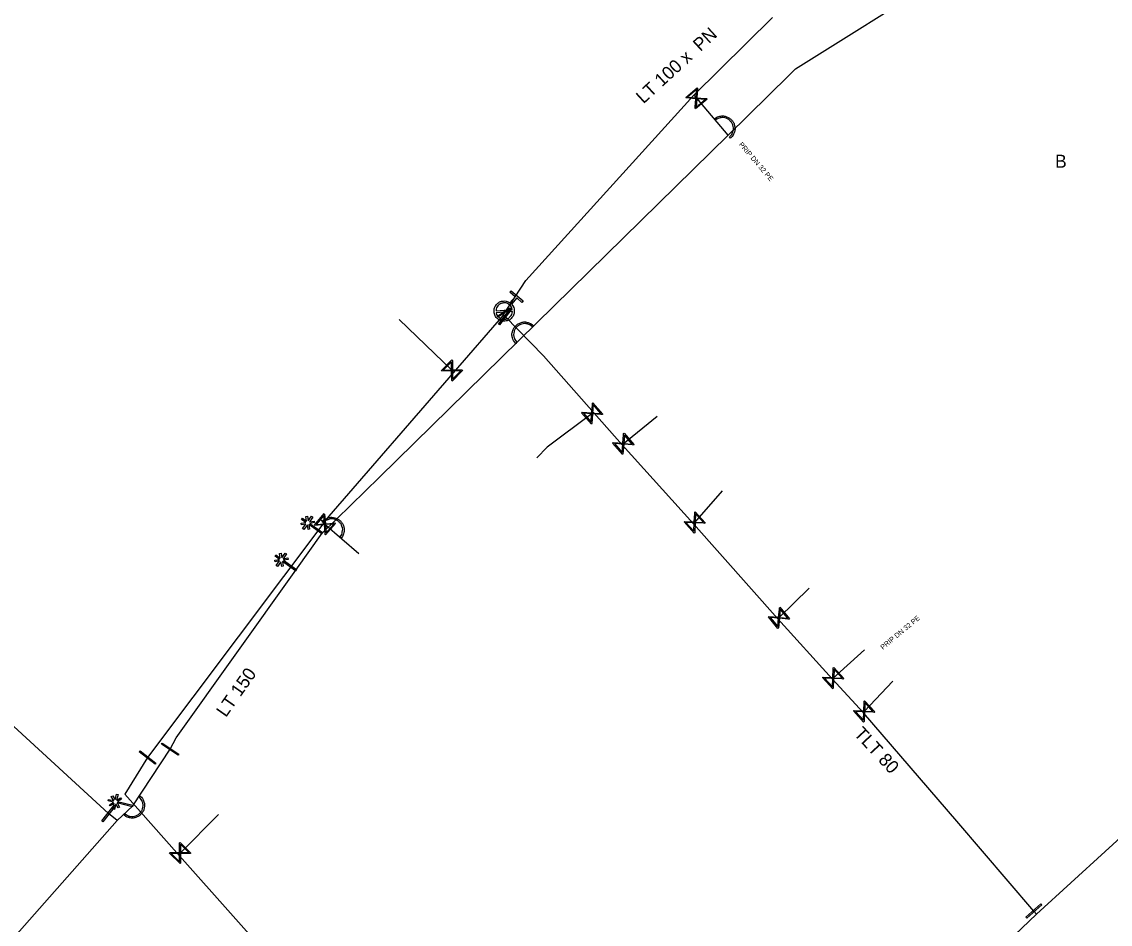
# Model space of a CAD drawing. Extents: x -643842 to -636370, y -1119190 to -1110210.
# Drawn here: x -642327.8 to -642219.1, y -1115095.8 to -1115005.6 of the extents above; entities that cross this region are included whole.
import ezdxf

# ---------------------------------------------------------------- set-up
doc = ezdxf.new("R2010")
doc.units = 0
for name, color, linetype in [('2', 7, 'Continuous'), ('22', 7, 'Continuous'), ('9', 7, 'Continuous'), ('Default', 7, 'Continuous'), ('Level 16', 7, 'Continuous'), ('Level 19', 7, 'Continuous'), ('Level 20', 7, 'Continuous'), ('Level 21', 7, 'Continuous'), ('Level 23', 7, 'Continuous'), ('Level 33', 7, 'Continuous')]:
    doc.layers.add(name, color=color, linetype=linetype)

msp = doc.modelspace()

# ---------------------------------------------------------------- linework, layer by layer
at = {"layer": '2'}
for points in [[(-642299.46, -1115055.66), (-642299.9, -1115055.35), (-642299.81, -1115055.22), (-642299.38, -1115055.53), (-642299.45, -1115055.07), (-642299.3, -1115055.04), (-642299.22, -1115055.5), (-642298.89, -1115055.03), (-642298.76, -1115055.12), (-642299.1, -1115055.6), (-642298.63, -1115055.52), (-642298.61, -1115055.67), (-642299.06, -1115055.75), (-642297.78, -1115056.67), (-642297.87, -1115056.8), (-642299.16, -1115055.88), (-642299.08, -1115056.34), (-642299.23, -1115056.37), (-642299.31, -1115055.9), (-642299.65, -1115056.37), (-642299.78, -1115056.28), (-642299.45, -1115055.82), (-642299.9, -1115055.89), (-642299.93, -1115055.74), (-642299.46, -1115055.66)], [(-642302.1, -1115059.35), (-642302.54, -1115059.04), (-642302.45, -1115058.91), (-642302.01, -1115059.22), (-642302.09, -1115058.76), (-642301.93, -1115058.73), (-642301.86, -1115059.19), (-642301.52, -1115058.72), (-642301.39, -1115058.81), (-642301.74, -1115059.29), (-642301.27, -1115059.21), (-642301.24, -1115059.36), (-642301.7, -1115059.44), (-642300.41, -1115060.36), (-642300.5, -1115060.49), (-642301.79, -1115059.57), (-642301.72, -1115060.03), (-642301.87, -1115060.06), (-642301.95, -1115059.59), (-642302.29, -1115060.06), (-642302.42, -1115059.97), (-642302.08, -1115059.51), (-642302.54, -1115059.58), (-642302.56, -1115059.43), (-642302.1, -1115059.35)], [(-642318.68, -1115083.62), (-642319.21, -1115083.49), (-642319.17, -1115083.34), (-642318.65, -1115083.46), (-642318.9, -1115083.06), (-642318.76, -1115082.98), (-642318.52, -1115083.38), (-642318.39, -1115082.82), (-642318.23, -1115082.86), (-642318.37, -1115083.43), (-642317.97, -1115083.18), (-642317.89, -1115083.31), (-642318.28, -1115083.55), (-642316.74, -1115083.92), (-642316.78, -1115084.07), (-642318.32, -1115083.7), (-642318.07, -1115084.11), (-642318.21, -1115084.19), (-642318.46, -1115083.78), (-642318.59, -1115084.35), (-642318.75, -1115084.32), (-642318.61, -1115083.76), (-642319.01, -1115084), (-642319.09, -1115083.87), (-642318.68, -1115083.62)]]:
    msp.add_lwpolyline(points, dxfattribs=at)
at = {"layer": '9'}
for points in [[(-642258.55, -1115015.45), (-642258.65, -1115015.34)], [(-642257.02, -1115017.23), (-642257.13, -1115017.12)], [(-642276.7, -1115036.01), (-642276.81, -1115036.12)], [(-642278.37, -1115037.65), (-642278.49, -1115037.76)], [(-642297.71, -1115055.7), (-642297.83, -1115055.6)], [(-642295.94, -1115057.23), (-642296.06, -1115057.13)], [(-642316.14, -1115083.1), (-642316.04, -1115082.98)], [(-642317.63, -1115084.91), (-642317.53, -1115084.79)]]:
    msp.add_lwpolyline(points, dxfattribs=at)
at = {"layer": 'Default'}
for points in [[(-642258.65, -1115015.34), (-642258.4, -1115015.12), (-642258.06, -1115015.05), (-642257.73, -1115014.99), (-642257.41, -1115015.11), (-642257.09, -1115015.23), (-642256.89, -1115015.47), (-642256.68, -1115015.71), (-642256.61, -1115016.04), (-642256.54, -1115016.37), (-642256.66, -1115016.7), (-642256.78, -1115017.02), (-642257.02, -1115017.23)], [(-642257.13, -1115017.12), (-642256.91, -1115016.93), (-642256.8, -1115016.65), (-642256.7, -1115016.36), (-642256.76, -1115016.07), (-642256.83, -1115015.78), (-642257.01, -1115015.57), (-642257.19, -1115015.36), (-642257.46, -1115015.26), (-642257.74, -1115015.15), (-642258.04, -1115015.21), (-642258.33, -1115015.27), (-642258.55, -1115015.45)], [(-642278.92, -1115033.83), (-642278.67, -1115034.09), (-642278.64, -1115034.45), (-642278.61, -1115034.87), (-642278.88, -1115035.18), (-642279.15, -1115035.5), (-642279.56, -1115035.53), (-642279.97, -1115035.56), (-642280.29, -1115035.29), (-642280.6, -1115035.03), (-642280.64, -1115034.61), (-642280.67, -1115034.2), (-642280.4, -1115033.89), (-642280.13, -1115033.57), (-642279.72, -1115033.53), (-642279.35, -1115033.5), (-642279.06, -1115033.71)], [(-642278.84, -1115034.38), (-642278.89, -1115034.1), (-642279.11, -1115033.91), (-642279.37, -1115033.69), (-642279.7, -1115033.72), (-642280.04, -1115033.75), (-642280.26, -1115034), (-642280.45, -1115034.23), (-642280.45, -1115034.51)], [(-642280.44, -1115034.69), (-642280.39, -1115034.96), (-642280.17, -1115035.15), (-642279.91, -1115035.37), (-642279.57, -1115035.34), (-642279.24, -1115035.31), (-642279.02, -1115035.06), (-642278.83, -1115034.84), (-642278.82, -1115034.56)], [(-642278.49, -1115037.76), (-642278.71, -1115037.53), (-642278.81, -1115037.19), (-642278.9, -1115036.86), (-642278.8, -1115036.54), (-642278.7, -1115036.21), (-642278.47, -1115035.99), (-642278.25, -1115035.77), (-642277.92, -1115035.68), (-642277.59, -1115035.58), (-642277.26, -1115035.68), (-642276.93, -1115035.78), (-642276.7, -1115036.01)], [(-642276.81, -1115036.12), (-642277.01, -1115035.91), (-642277.3, -1115035.83), (-642277.59, -1115035.75), (-642277.88, -1115035.83), (-642278.16, -1115035.91), (-642278.36, -1115036.1), (-642278.56, -1115036.3), (-642278.65, -1115036.58), (-642278.73, -1115036.87), (-642278.65, -1115037.16), (-642278.57, -1115037.44), (-642278.37, -1115037.65)], [(-642297.83, -1115055.6), (-642297.62, -1115055.35), (-642297.3, -1115055.23), (-642296.97, -1115055.11), (-642296.64, -1115055.19), (-642296.31, -1115055.26), (-642296.07, -1115055.46), (-642295.83, -1115055.67), (-642295.71, -1115055.99), (-642295.59, -1115056.3), (-642295.66, -1115056.64), (-642295.73, -1115056.98), (-642295.94, -1115057.23)], [(-642296.06, -1115057.13), (-642295.87, -1115056.91), (-642295.81, -1115056.61), (-642295.75, -1115056.32), (-642295.86, -1115056.04), (-642295.96, -1115055.76), (-642296.17, -1115055.58), (-642296.38, -1115055.4), (-642296.67, -1115055.34), (-642296.96, -1115055.27), (-642297.24, -1115055.38), (-642297.53, -1115055.48), (-642297.71, -1115055.7)], [(-642316.04, -1115082.98), (-642315.79, -1115083.19), (-642315.66, -1115083.51), (-642315.54, -1115083.83), (-642315.6, -1115084.16), (-642315.67, -1115084.49), (-642315.87, -1115084.74), (-642316.07, -1115084.98), (-642316.38, -1115085.11), (-642316.7, -1115085.24), (-642317.04, -1115085.18), (-642317.38, -1115085.12), (-642317.63, -1115084.91)], [(-642317.53, -1115084.79), (-642317.31, -1115084.97), (-642317.01, -1115085.03), (-642316.71, -1115085.08), (-642316.44, -1115084.97), (-642316.16, -1115084.85), (-642315.99, -1115084.64), (-642315.81, -1115084.43), (-642315.76, -1115084.13), (-642315.7, -1115083.84), (-642315.81, -1115083.56), (-642315.92, -1115083.28), (-642316.14, -1115083.1)]]:
    msp.add_open_spline(points, degree=3, dxfattribs=at)
at = {"layer": 'Level 16'}
for points in [[(-642259.37, -1115013.34), (-642260.51, -1115014.31), (-642260.56, -1115014.26), (-642260.54, -1115014.14), (-642260.48, -1115013.3), (-642261.45, -1115013.22), (-642261.49, -1115013.17), (-642260.35, -1115012.2), (-642260.31, -1115012.25), (-642260.38, -1115013.22), (-642259.55, -1115013.28), (-642259.42, -1115013.29), (-642259.37, -1115013.34)], [(-642261.31, -1115013.15), (-642260.47, -1115013.21), (-642260.41, -1115012.37), (-642261.31, -1115013.15)], [(-642259.55, -1115013.37), (-642260.39, -1115013.31), (-642260.45, -1115014.14), (-642259.55, -1115013.37)], [(-642279.01, -1115034.3), (-642280.26, -1115035.13), (-642280.31, -1115035.05), (-642279.06, -1115034.22), (-642279.01, -1115034.3)], [(-642278.89, -1115034.32), (-642280.1, -1115035.91), (-642280.2, -1115035.84), (-642278.99, -1115034.25), (-642278.89, -1115034.32)], [(-642285.91, -1115040.48), (-642284.86, -1115039.41), (-642284.81, -1115039.46), (-642284.82, -1115039.58), (-642284.81, -1115040.42), (-642283.84, -1115040.41), (-642283.79, -1115040.46), (-642284.84, -1115041.53), (-642284.88, -1115041.48), (-642284.89, -1115040.51), (-642285.73, -1115040.52), (-642285.86, -1115040.53), (-642285.91, -1115040.48)], [(-642285.73, -1115040.43), (-642284.89, -1115040.42), (-642284.9, -1115039.59), (-642285.73, -1115040.43)], [(-642283.96, -1115040.5), (-642284.81, -1115040.51), (-642284.79, -1115041.35), (-642283.96, -1115040.5)], [(-642270.78, -1115043.7), (-642269.79, -1115044.83), (-642269.84, -1115044.88), (-642269.97, -1115044.86), (-642270.81, -1115044.81), (-642270.87, -1115045.78), (-642270.92, -1115045.82), (-642271.91, -1115044.69), (-642271.86, -1115044.64), (-642270.89, -1115044.71), (-642270.83, -1115043.88), (-642270.83, -1115043.75), (-642270.78, -1115043.7)], [(-642270.74, -1115043.88), (-642270.8, -1115044.72), (-642269.97, -1115044.78), (-642270.74, -1115043.88)], [(-642270.95, -1115045.64), (-642270.9, -1115044.8), (-642271.73, -1115044.74), (-642270.95, -1115045.64)], [(-642267.66, -1115046.74), (-642266.68, -1115047.88), (-642266.73, -1115047.92), (-642266.86, -1115047.91), (-642267.7, -1115047.85), (-642267.77, -1115048.81), (-642267.82, -1115048.86), (-642268.8, -1115047.72), (-642268.75, -1115047.68), (-642267.78, -1115047.75), (-642267.72, -1115046.91), (-642267.71, -1115046.78), (-642267.66, -1115046.74)], [(-642267.85, -1115048.68), (-642267.79, -1115047.84), (-642268.63, -1115047.78), (-642267.85, -1115048.68)], [(-642267.63, -1115046.92), (-642267.69, -1115047.76), (-642266.86, -1115047.82), (-642267.63, -1115046.92)], [(-642296.5, -1115055.76), (-642297.48, -1115056.89), (-642297.53, -1115056.85), (-642297.53, -1115056.72), (-642297.59, -1115055.88), (-642298.56, -1115055.96), (-642298.61, -1115055.92), (-642297.63, -1115054.78), (-642297.58, -1115054.82), (-642297.51, -1115055.79), (-642296.68, -1115055.73), (-642296.55, -1115055.71), (-642296.5, -1115055.76)], [(-642298.44, -1115055.86), (-642297.6, -1115055.8), (-642297.66, -1115054.96), (-642298.44, -1115055.86)], [(-642260.55, -1115054.6), (-642259.54, -1115055.71), (-642259.59, -1115055.75), (-642259.72, -1115055.74), (-642260.56, -1115055.71), (-642260.6, -1115056.68), (-642260.65, -1115056.72), (-642261.66, -1115055.61), (-642261.61, -1115055.57), (-642260.64, -1115055.61), (-642260.6, -1115054.77), (-642260.6, -1115054.64), (-642260.55, -1115054.6)], [(-642260.51, -1115054.78), (-642260.55, -1115055.62), (-642259.72, -1115055.66), (-642260.51, -1115054.78)], [(-642296.67, -1115055.82), (-642297.51, -1115055.88), (-642297.44, -1115056.71), (-642296.67, -1115055.82)], [(-642260.68, -1115056.54), (-642260.64, -1115055.7), (-642261.48, -1115055.66), (-642260.68, -1115056.54)], [(-642252.08, -1115064.13), (-642251.12, -1115065.29), (-642251.17, -1115065.33), (-642251.3, -1115065.31), (-642252.14, -1115065.24), (-642252.23, -1115066.2), (-642252.28, -1115066.25), (-642253.24, -1115065.09), (-642253.19, -1115065.05), (-642252.22, -1115065.14), (-642252.14, -1115064.31), (-642252.13, -1115064.18), (-642252.08, -1115064.13)], [(-642252.3, -1115066.07), (-642252.23, -1115065.23), (-642253.06, -1115065.15), (-642252.3, -1115066.07)], [(-642252.06, -1115064.32), (-642252.13, -1115065.15), (-642251.3, -1115065.22), (-642252.06, -1115064.32)], [(-642246.71, -1115070.16), (-642245.7, -1115071.27), (-642245.75, -1115071.31), (-642245.88, -1115071.3), (-642246.72, -1115071.27), (-642246.76, -1115072.23), (-642246.81, -1115072.28), (-642247.82, -1115071.17), (-642247.77, -1115071.13), (-642246.8, -1115071.17), (-642246.76, -1115070.33), (-642246.76, -1115070.2), (-642246.71, -1115070.16)], [(-642246.67, -1115070.34), (-642246.71, -1115071.18), (-642245.88, -1115071.21), (-642246.67, -1115070.34)], [(-642246.84, -1115072.1), (-642246.8, -1115071.26), (-642247.64, -1115071.22), (-642246.84, -1115072.1)], [(-642243.62, -1115073.49), (-642242.61, -1115074.6), (-642242.66, -1115074.64), (-642242.79, -1115074.63), (-642243.63, -1115074.6), (-642243.67, -1115075.56), (-642243.72, -1115075.61), (-642244.73, -1115074.5), (-642244.68, -1115074.46), (-642243.71, -1115074.5), (-642243.67, -1115073.66), (-642243.67, -1115073.53), (-642243.62, -1115073.49)], [(-642243.58, -1115073.67), (-642243.62, -1115074.51), (-642242.79, -1115074.54), (-642243.58, -1115073.67)], [(-642243.75, -1115075.43), (-642243.71, -1115074.59), (-642244.55, -1115074.55), (-642243.75, -1115075.43)], [(-642313.82, -1115077.72), (-642312.15, -1115078.82), (-642312.22, -1115078.93), (-642313.89, -1115077.83), (-642313.82, -1115077.72)], [(-642316.03, -1115078.49), (-642314.45, -1115079.71), (-642314.53, -1115079.81), (-642316.11, -1115078.59), (-642316.03, -1115078.49)], [(-642318.5, -1115084.01), (-642319.76, -1115085.57), (-642319.86, -1115085.49), (-642318.6, -1115083.93), (-642318.5, -1115084.01)], [(-642312.03, -1115087.64), (-642310.97, -1115088.7), (-642311.02, -1115088.74), (-642311.14, -1115088.74), (-642311.98, -1115088.74), (-642311.98, -1115089.71), (-642312.03, -1115089.76), (-642313.09, -1115088.7), (-642313.04, -1115088.66), (-642312.07, -1115088.66), (-642312.08, -1115087.82), (-642312.08, -1115087.69), (-642312.03, -1115087.64)], [(-642311.99, -1115087.82), (-642311.98, -1115088.66), (-642311.15, -1115088.65), (-642311.99, -1115087.82)], [(-642312.07, -1115089.59), (-642312.07, -1115088.74), (-642312.91, -1115088.75), (-642312.07, -1115089.59)], [(-642225.93, -1115093.88), (-642227.42, -1115095.21), (-642227.51, -1115095.12), (-642226.02, -1115093.79), (-642225.93, -1115093.88)]]:
    msp.add_lwpolyline(points, dxfattribs=at)
at = {"layer": 'Level 21'}
for points in [[(-642316.76, -1115084), (-642313.02, -1115078.32), (-642312.43, -1115077.18), (-642300.46, -1115060.43), (-642297.82, -1115056.74), (-642292.11, -1115051.13), (-642257.27, -1115016.94), (-642251.2, -1115010.99), (-642250.53, -1115010.32), (-642236.03, -1115001.22), (-642219.04, -1114990.54), (-642199.62, -1114979.57), (-642182.89, -1114964.53), (-642179.62, -1114962.56), (-642178.03, -1114961.2), (-642178.14, -1114960.12), (-642180.03, -1114957.87), (-642182.98, -1114953.37), (-642183.67, -1114952.55)], [(-642279.72, -1115034.9), (-642279.61, -1115034.75), (-642277.48, -1115031.48), (-642260.69, -1115012.95), (-642252.84, -1115005.19)], [(-642318.31, -1115085.45), (-642319.18, -1115084.75), (-642332.79, -1115072.26), (-642343.31, -1115061.11), (-642365.84, -1115040.69), (-642383.52, -1115024.96), (-642387.52, -1115021.69), (-642391.96, -1115017.8), (-642397.84, -1115012.75), (-642405.72, -1115005.97), (-642406.07, -1115005.69), (-642406.15, -1115005.62)], [(-642279.72, -1115034.9), (-642284.74, -1115040.7), (-642297.15, -1115055.02), (-642315.28, -1115079.15)], [(-642226.44, -1115094.82), (-642226.72, -1115094.5), (-642234.42, -1115085.53), (-642243.74, -1115074.68), (-642246.87, -1115071.3), (-642252.3, -1115065.29), (-642260.73, -1115055.81), (-642267.86, -1115047.9), (-642270.66, -1115044.73), (-642275.71, -1115039.01), (-642279.55, -1115035.08), (-642279.72, -1115034.9)], [(-642226.44, -1115094.82), (-642212.72, -1115082.29), (-642206.19, -1115076.32), (-642198.38, -1115069.31), (-642195.67, -1115066.64), (-642195.5, -1115066.48), (-642184.07, -1115056.18), (-642178.44, -1115051.11), (-642177.21, -1115050), (-642175.54, -1115048.45), (-642173.06, -1115046.13), (-642172.68, -1115045.77), (-642172.41, -1115045.49)], [(-642315.28, -1115079.15), (-642317.54, -1115082.83), (-642312.09, -1115088.99), (-642301.09, -1115101.35), (-642290.65, -1115112.82), (-642290.42, -1115113.07), (-642289.97, -1115113.57), (-642281.97, -1115122.41), (-642281.89, -1115122.49), (-642276.41, -1115128.26), (-642273.34, -1115131.73), (-642271.21, -1115134.05)], [(-642318.31, -1115085.45), (-642316.76, -1115084)], [(-642318.31, -1115085.45), (-642330.6, -1115099.35), (-642343.99, -1115117.99), (-642357.58, -1115137.77), (-642357.68, -1115137.93), (-642369.02, -1115153.39), (-642369.19, -1115153.62)], [(-642271.21, -1115134.05), (-642271.09, -1115133.88), (-642271.09, -1115133.88), (-642266.41, -1115129.86), (-642261.55, -1115125.96), (-642243.8, -1115110.14), (-642240.18, -1115107.38), (-642233.98, -1115101.86), (-642231.57, -1115099.71), (-642226.44, -1115094.82)]]:
    msp.add_lwpolyline(points, dxfattribs=at)
at = {"layer": 'Level 23'}
for points in [[(-642260.69, -1115012.95), (-642260.43, -1115013.26), (-642257.28, -1115016.94)], [(-642279.61, -1115034.75), (-642279.66, -1115034.67), (-642279.64, -1115034.53)], [(-642284.74, -1115040.7), (-642284.85, -1115040.47), (-642290.14, -1115035.37)], [(-642270.66, -1115044.73), (-642270.85, -1115044.76), (-642275.35, -1115048.12), (-642276.38, -1115049.19)], [(-642267.86, -1115047.9), (-642267.74, -1115047.8), (-642264.35, -1115045.05)], [(-642260.73, -1115055.81), (-642260.6, -1115055.66), (-642257.81, -1115052.49)], [(-642297.99, -1115055.38), (-642297.56, -1115055.84), (-642294.16, -1115058.76)], [(-642252.3, -1115065.29), (-642252.18, -1115065.19), (-642249.18, -1115062.22)], [(-642246.87, -1115071.3), (-642246.76, -1115071.22), (-642243.65, -1115068.4)], [(-642243.74, -1115074.68), (-642243.67, -1115074.55), (-642240.8, -1115071.53)], [(-642312.09, -1115088.99), (-642312.03, -1115088.7), (-642308.2, -1115084.85)]]:
    msp.add_lwpolyline(points, dxfattribs=at)
at = {"layer": 'Level 33'}
for points in [[(-642279.06, -1115033.71), (-642278.53, -1115033.09), (-642279.06, -1115032.64), (-642278.94, -1115032.5), (-642277.75, -1115033.52), (-642277.87, -1115033.66), (-642278.39, -1115033.21), (-642278.92, -1115033.83)], [(-642280.45, -1115034.51), (-642278.84, -1115034.38)], [(-642278.82, -1115034.56), (-642280.44, -1115034.69)]]:
    msp.add_lwpolyline(points, dxfattribs=at)

# ---------------------------------------------------------------- texts
at = {"layer": '22'}
for rotation, p in [(310.5788, (-642256.23, -1115017.9)), (39.7139, (-642241.79, -1115068.41))]:
    msp.add_text('PRIP DN 32 PE', height=0.5, rotation=rotation, dxfattribs=at).set_placement(p)
at = {"layer": 'Level 19'}
msp.add_text('B', height=1.3, dxfattribs=at).set_placement((-642224.59, -1115020.2))
at = {"layer": 'Level 20'}
for s, rotation, p in [('LT 100 x  PN ', 42.5362, (-642265.73, -1115013.87)), ('LT 150', 54.9408, (-642307.45, -1115075.21)), ('TLT 80', 312.8008, (-642244.76, -1115076.84))]:
    msp.add_text(s, height=1.3, rotation=rotation, dxfattribs=at).set_placement(p)

doc.saveas('drawing.dxf')
